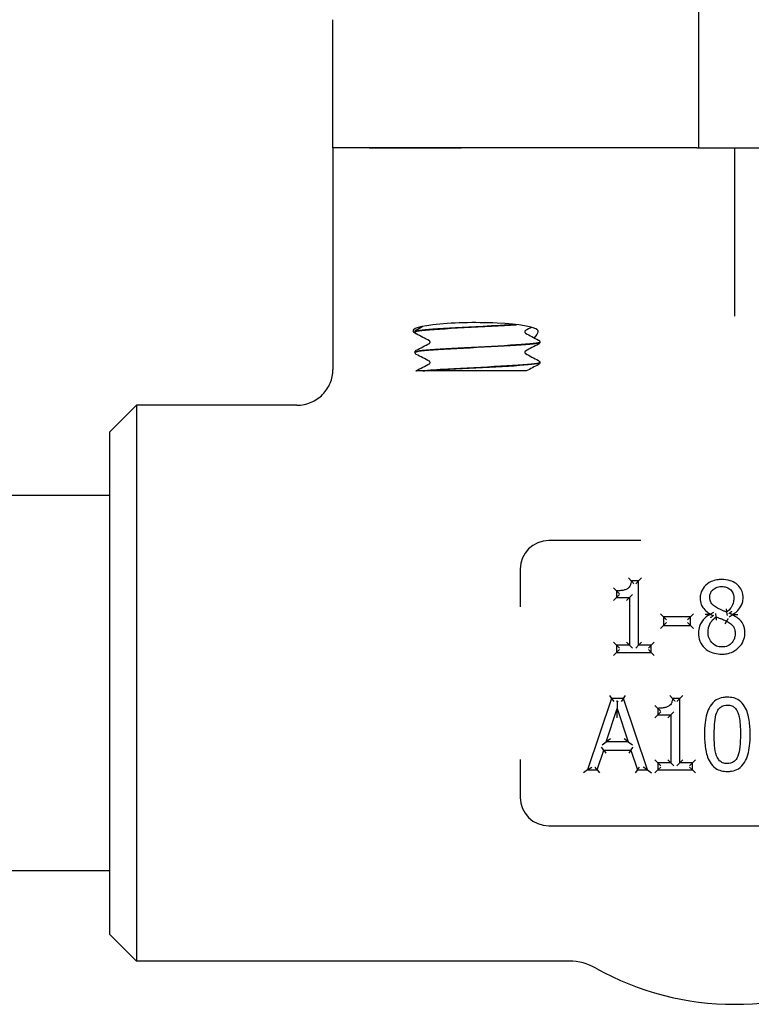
# Model space of a CAD drawing. Header units: inches. Extents: x 24 to 1128, y -94 to 748.
# Tile 450 of 573: x 746.92 to 749.48, y 259.19 to 262.64. Entities that reach past the tile are written whole.
import ezdxf

# ---------------------------------------------------------------- set-up
doc = ezdxf.new("R2010")
doc.units = ezdxf.units.IN
doc.header["$LTSCALE"] = 32
doc.header["$MEASUREMENT"] = 0
doc.layers.add('Visible (ANSI)', color=7, linetype='Continuous', lineweight=30)

msp = doc.modelspace()

# ---------------------------------------------------------------- linework, layer by layer
at = {"layer": 'Visible (ANSI)'}
for p, q in [((749.29999, 262.18862), (749.29999, 262.69202)), ((748.01874, 262.18862), (748.01874, 262.63807)), ((748.14609, 262.18862), (748.01874, 262.18862)), ((748.01874, 262.18862), (748.01874, 261.41225)), ((748.14609, 262.18862), (748.01874, 262.18862)), ((748.46832, 262.18862), (748.14609, 262.18862)), ((748.14609, 262.18862), (748.46832, 262.18862)), ((749.2932, 262.18862), (748.46832, 262.18862)), ((749.2932, 262.18862), (748.46832, 262.18862)), ((749.2932, 262.18862), (749.29999, 262.18862)), ((749.29999, 262.18862), (749.54999, 262.18862)), ((749.42499, 262.18862), (749.42499, 261.72339)), ((749.42499, 261.72339), (749.42499, 261.59917)), ((748.30624, 261.5446), (748.30624, 261.54393)), ((748.74374, 261.50885), (748.74374, 261.50818)), ((748.30624, 261.4731), (748.30624, 261.47243)), ((748.74374, 261.43735), (748.74374, 261.43668)), ((748.33378, 261.40737), (748.30932, 261.40737)), ((748.33378, 261.40737), (748.34035, 261.40737)), ((748.42035, 261.40737), (748.34035, 261.40737)), ((748.69608, 261.40737), (748.42035, 261.40737)), ((747.23749, 261.19362), (747.33124, 261.28737)), ((747.33124, 261.28737), (747.33124, 259.33987)), ((747.89263, 261.28737), (747.33124, 261.28737)), ((747.23749, 259.43362), (747.23749, 261.19362)), ((747.23749, 260.97112), (745.48749, 260.97112)), ((749.09783, 260.81362), (748.77499, 260.81362)), ((748.67499, 260.71362), (748.67499, 260.58111)), ((749.06367, 260.67196), (749.05406, 260.68238)), ((749.08961, 260.67196), (749.10002, 260.68238)), ((749.01201, 260.63712), (749.0016, 260.64753)), ((749.08961, 260.67196), (749.06367, 260.67196)), ((749.08961, 260.67196), (749.07919, 260.66155)), ((749.08961, 260.44668), (749.08961, 260.67196)), ((749.01201, 260.61422), (749.0016, 260.60381)), ((749.01201, 260.63712), (749.01201, 260.61422)), ((749.01201, 260.61422), (749.02243, 260.62464)), ((749.01201, 260.61422), (749.05739, 260.61422)), ((749.05739, 260.61422), (749.04698, 260.60381)), ((749.05739, 260.61422), (749.06781, 260.62464)), ((749.05739, 260.61422), (749.05739, 260.44668)), ((749.17692, 260.54575), (749.16651, 260.55616)), ((749.27154, 260.54575), (749.17692, 260.54575)), ((749.17692, 260.54575), (749.17692, 260.51536)), ((749.17692, 260.54575), (749.18734, 260.53533)), ((749.27154, 260.54575), (749.26112, 260.53533)), ((749.27154, 260.54575), (749.28195, 260.55616)), ((749.27154, 260.51536), (749.27154, 260.54575)), ((749.35164, 260.56166), (749.34123, 260.55567)), ((749.34123, 260.55567), (749.34123, 260.55466)), ((749.35017, 260.54909), (749.34123, 260.55466)), ((749.36128, 260.54615), (749.36012, 260.55787)), ((749.39775, 260.56276), (749.39973, 260.55117)), ((749.40699, 260.54659), (749.4174, 260.55324)), ((749.40839, 260.5598), (749.4174, 260.55426)), ((749.4174, 260.55324), (749.4174, 260.55426)), ((749.16651, 260.50494), (749.17692, 260.51536)), ((749.17692, 260.51536), (749.18734, 260.52577)), ((749.17692, 260.51536), (749.27154, 260.51536)), ((749.27154, 260.51536), (749.26112, 260.52577)), ((749.27154, 260.51536), (749.28195, 260.50494)), ((749.39289, 260.52145), (749.39795, 260.53055)), ((749.01201, 260.44668), (749.0016, 260.4571)), ((749.05739, 260.44668), (749.01201, 260.44668)), ((749.01201, 260.44668), (749.01201, 260.42115)), ((749.01201, 260.44668), (749.02243, 260.43626)), ((749.05739, 260.44668), (749.04698, 260.4571)), ((749.05739, 260.44668), (749.06781, 260.43626)), ((749.08961, 260.44668), (749.07919, 260.43626)), ((749.08961, 260.44668), (749.10002, 260.4571)), ((749.13397, 260.44668), (749.08961, 260.44668)), ((749.13397, 260.44668), (749.12356, 260.43626)), ((749.13397, 260.44668), (749.14439, 260.4571)), ((749.13397, 260.42115), (749.13397, 260.44668)), ((749.0016, 260.41074), (749.01201, 260.42115)), ((749.01201, 260.42115), (749.02243, 260.43157)), ((749.01201, 260.42115), (749.13397, 260.42115)), ((749.13397, 260.42115), (749.12356, 260.43157)), ((749.13397, 260.42115), (749.14439, 260.41074)), ((748.98762, 260.26995), (748.9951, 260.25953)), ((749.03602, 260.25953), (749.0435, 260.26995)), ((749.20822, 260.26034), (749.19861, 260.27076)), ((749.23416, 260.26034), (749.20822, 260.26034)), ((749.23416, 260.26034), (749.22374, 260.24993)), ((749.23416, 260.26034), (749.24457, 260.27076)), ((749.23416, 260.03506), (749.23416, 260.26034)), ((748.9951, 260.25953), (748.91082, 260.00953)), ((749.03602, 260.25953), (748.9951, 260.25953)), ((748.9951, 260.25953), (749.00258, 260.24912)), ((749.01151, 260.24912), (749.01473, 260.25145)), ((749.01473, 260.25145), (749.01475, 260.2255)), ((749.01473, 260.25145), (749.01795, 260.24912)), ((749.03602, 260.25953), (749.02854, 260.24912)), ((749.1203, 260.00953), (749.03602, 260.25953)), ((749.15656, 260.2255), (749.14615, 260.23591)), ((748.97626, 260.10779), (749.01475, 260.2255)), ((749.01475, 260.2255), (749.05344, 260.10779)), ((749.01477, 260.19206), (749.01475, 260.2255)), ((749.15656, 260.2026), (749.14615, 260.19219)), ((749.15656, 260.2255), (749.15656, 260.2026)), ((749.15656, 260.2026), (749.16698, 260.21302)), ((749.15656, 260.2026), (749.20194, 260.2026)), ((749.20194, 260.2026), (749.19153, 260.19219)), ((749.20194, 260.2026), (749.21236, 260.21302)), ((749.20194, 260.2026), (749.20194, 260.03506)), ((748.96714, 260.07943), (748.95957, 260.08984)), ((748.96189, 260.09737), (748.97626, 260.10779)), ((748.99062, 260.11821), (748.97626, 260.10779)), ((749.05344, 260.10779), (748.97626, 260.10779)), ((749.05344, 260.10779), (749.03905, 260.11821)), ((749.05344, 260.10779), (749.06783, 260.09737)), ((749.06256, 260.07943), (749.07013, 260.08984)), ((748.94445, 260.00953), (748.96714, 260.07943)), ((748.96714, 260.07943), (749.06256, 260.07943)), ((748.96714, 260.07943), (748.97471, 260.06901)), ((749.06256, 260.07943), (749.05499, 260.06901)), ((749.06256, 260.07943), (749.08525, 260.00953)), ((748.67499, 260.04614), (748.67499, 259.91362)), ((748.91082, 260.00953), (748.92532, 260.01995)), ((748.94445, 260.00953), (748.93688, 260.01995)), ((749.08525, 260.00953), (749.09282, 260.01995)), ((749.1203, 260.00953), (749.1058, 260.01995)), ((749.15656, 260.03506), (749.14615, 260.04548)), ((749.20194, 260.03506), (749.15656, 260.03506)), ((749.15656, 260.03506), (749.15656, 260.00953)), ((749.15656, 260.03506), (749.16698, 260.02464)), ((749.15656, 260.00953), (749.16698, 260.01995)), ((749.20194, 260.03506), (749.19153, 260.04548)), ((749.20194, 260.03506), (749.21236, 260.02464)), ((749.23416, 260.03506), (749.22374, 260.02464)), ((749.23416, 260.03506), (749.24457, 260.04548)), ((749.27852, 260.03506), (749.23416, 260.03506)), ((749.27852, 260.03506), (749.26811, 260.02464)), ((749.27852, 260.00953), (749.26811, 260.01995)), ((749.27852, 260.03506), (749.28894, 260.04548)), ((749.27852, 260.00953), (749.27852, 260.03506)), ((748.91082, 260.00953), (748.89631, 259.99912)), ((748.91082, 260.00953), (748.94445, 260.00953)), ((748.94445, 260.00953), (748.95202, 259.99912)), ((749.08525, 260.00953), (749.07768, 259.99912)), ((749.08525, 260.00953), (749.1203, 260.00953)), ((749.1203, 260.00953), (749.1348, 259.99912)), ((749.14615, 259.99912), (749.15656, 260.00953)), ((749.15656, 260.00953), (749.27852, 260.00953)), ((749.27852, 260.00953), (749.28894, 259.99912)), ((748.77499, 259.81362), (750.07499, 259.81362)), ((747.23749, 259.65612), (745.48749, 259.65612)), ((747.23749, 259.43362), (747.33124, 259.33987)), ((748.84732, 259.33987), (747.33124, 259.33987))]:
    msp.add_line(p, q, dxfattribs=at)
for centre, radius, start, end in [((748.77499, 260.71362), 0.1, 90, 180), ((748.77499, 259.91362), 0.1, 180, 270), ((748.84732, 259.15237), 0.1875, 60.65517, 90), ((749.42499, 260.17987), 0.99125, 240.65517, 299.34483)]:
    msp.add_arc(centre, radius, start, end, dxfattribs=at)
msp.add_ellipse((748.51781, 261.54792), major_axis=(0.21875, 0), ratio=0.1316525, start_param=0.1108904, end_param=3.4219418, dxfattribs=at)
for points, knots in [([(748.30624, 261.54463), (748.3063, 261.54608), (748.30684, 261.54745), (748.30809, 261.54933), (748.30876, 261.54994), (748.30992, 261.55084), (748.31044, 261.55114), (748.31094, 261.55141)], [0, 0, 0, 0, 0.020588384, 0.020588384, 0.04017257, 0.04017257, 0.058516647, 0.058516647, 0.058516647, 0.058516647]), ([(748.31094, 261.53713), (748.31016, 261.53754), (748.30932, 261.53804), (748.30792, 261.53948), (748.30742, 261.54012), (748.30659, 261.54178), (748.30628, 261.54282), (748.30624, 261.54391)], [0, 0, 0, 0, 0.028459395, 0.028459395, 0.043235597, 0.043235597, 0.058545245, 0.058545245, 0.058545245, 0.058545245]), ([(748.65846, 261.56996), (748.62533, 261.56779), (748.5851, 261.56561), (748.5435, 261.56344), (748.47939, 261.56009), (748.41336, 261.55675), (748.36842, 261.5534), (748.32905, 261.55047), (748.30654, 261.54753), (748.30629, 261.5446)], [-20.5382393, -20.5382393, -20.5382393, -20.5382393, -19.9656718, -19.9656718, -19.9656718, -19.0832549, -19.0832549, -19.0832549, -18.3101233, -18.3101233, -18.3101233, -18.3101233]), ([(748.30656, 261.54391), (748.30643, 261.5453), (748.31111, 261.5467), (748.32071, 261.5481), (748.34371, 261.55144), (748.39457, 261.55479), (748.45556, 261.55813), (748.51653, 261.56148), (748.58645, 261.56482), (748.64097, 261.56817), (748.64839, 261.56862), (748.65552, 261.56908), (748.6623, 261.56954)], [12.0246214, 12.0246214, 12.0246214, 12.0246214, 12.3927441, 12.3927441, 12.3927441, 13.2747852, 13.2747852, 13.2747852, 14.1565644, 14.1565644, 14.1565644, 14.276733, 14.276733, 14.276733, 14.276733]), ([(748.69301, 261.54876), (748.69301, 261.54876), (748.69277, 261.54867), (748.69201, 261.54787), (748.69164, 261.54742), (748.69102, 261.54609), (748.69078, 261.54518), (748.69078, 261.54427)], [0.002645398, 0.002645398, 0.002645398, 0.002645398, 0.027589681, 0.027589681, 0.042171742, 0.042171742, 0.057287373, 0.057287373, 0.057287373, 0.057287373]), ([(748.69078, 261.54427), (748.69078, 261.54288), (748.69135, 261.54159), (748.69228, 261.54031), (748.69263, 261.54003), (748.69295, 261.5398), (748.69301, 261.53977), (748.69301, 261.53977)], [0, 0, 0, 0, 0.022828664, 0.022828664, 0.041633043, 0.041633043, 0.054614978, 0.054614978, 0.054614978, 0.054614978]), ([(748.73521, 261.55111), (748.73638, 261.54972), (748.73678, 261.54765), (748.73568, 261.5394), (748.73128, 261.53137), (748.72387, 261.52359)], [0, 0, 0, 0, 0.0813335, 0.0813335, 0.26320463, 0.26320463, 0.26320463, 0.26320463]), ([(748.74341, 261.50888), (748.74345, 261.50709), (748.73563, 261.5053), (748.72007, 261.50351), (748.69129, 261.5002), (748.6366, 261.49689), (748.57466, 261.49358), (748.5128, 261.49028), (748.44487, 261.48698), (748.394, 261.48367), (748.34251, 261.48033), (748.3095, 261.47698), (748.30648, 261.47364), (748.30632, 261.47346), (748.30624, 261.47328), (748.30625, 261.4731)], [-15.1708472, -15.1708472, -15.1708472, -15.1708472, -14.6990684, -14.6990684, -14.6990684, -13.8268003, -13.8268003, -13.8268003, -12.9557305, -12.9557305, -12.9557305, -12.0740419, -12.0740419, -12.0740419, -12.026938, -12.026938, -12.026938, -12.026938]), ([(748.30661, 261.47241), (748.30653, 261.47412), (748.31367, 261.47584), (748.32803, 261.47756), (748.35645, 261.48095), (748.41254, 261.48435), (748.47622, 261.48775), (748.53939, 261.49112), (748.60875, 261.49449), (748.65979, 261.49786), (748.71052, 261.50122), (748.74217, 261.50457), (748.74368, 261.50792), (748.74372, 261.50801), (748.74373, 261.50809), (748.74373, 261.50818)], [5.7414361, 5.7414361, 5.7414361, 5.7414361, 6.1939142, 6.1939142, 6.1939142, 7.0897201, 7.0897201, 7.0897201, 7.9785276, 7.9785276, 7.9785276, 8.8619138, 8.8619138, 8.8619138, 8.8853453, 8.8853453, 8.8853453, 8.8853453]), ([(748.35919, 261.50852), (748.35919, 261.5099), (748.35862, 261.51119), (748.35769, 261.51248), (748.35734, 261.51275), (748.35702, 261.51298), (748.35696, 261.51301), (748.35696, 261.51301)], [0, 0, 0, 0, 0.022828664, 0.022828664, 0.041633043, 0.041633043, 0.054614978, 0.054614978, 0.054614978, 0.054614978]), ([(748.35696, 261.50402), (748.35696, 261.50402), (748.3572, 261.50412), (748.35796, 261.50491), (748.35833, 261.50537), (748.35895, 261.5067), (748.35919, 261.5076), (748.35919, 261.50852)], [0.002645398, 0.002645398, 0.002645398, 0.002645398, 0.027589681, 0.027589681, 0.042171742, 0.042171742, 0.057287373, 0.057287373, 0.057287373, 0.057287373]), ([(748.73903, 261.51566), (748.73981, 261.51525), (748.74065, 261.51475), (748.74205, 261.5133), (748.74255, 261.51267), (748.74338, 261.51101), (748.74369, 261.50996), (748.74373, 261.50888)], [0, 0, 0, 0, 0.028459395, 0.028459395, 0.043235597, 0.043235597, 0.058545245, 0.058545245, 0.058545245, 0.058545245]), ([(748.74373, 261.50816), (748.74367, 261.5067), (748.74313, 261.50533), (748.74188, 261.50346), (748.74121, 261.50284), (748.74005, 261.50195), (748.73953, 261.50164), (748.73903, 261.50138)], [0, 0, 0, 0, 0.020588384, 0.020588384, 0.04017257, 0.04017257, 0.058516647, 0.058516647, 0.058516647, 0.058516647]), ([(748.30624, 261.47313), (748.3063, 261.47458), (748.30684, 261.47595), (748.30809, 261.47783), (748.30876, 261.47844), (748.30992, 261.47934), (748.31044, 261.47964), (748.31094, 261.47991)], [0, 0, 0, 0, 0.020588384, 0.020588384, 0.04017257, 0.04017257, 0.058516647, 0.058516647, 0.058516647, 0.058516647]), ([(748.31094, 261.46563), (748.31016, 261.46604), (748.30932, 261.46654), (748.30792, 261.46798), (748.30742, 261.46862), (748.30659, 261.47028), (748.30628, 261.47132), (748.30624, 261.47241)], [0, 0, 0, 0, 0.028459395, 0.028459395, 0.043235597, 0.043235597, 0.058545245, 0.058545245, 0.058545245, 0.058545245]), ([(748.69301, 261.47726), (748.69301, 261.47726), (748.69277, 261.47717), (748.69201, 261.47637), (748.69164, 261.47592), (748.69102, 261.47459), (748.69078, 261.47368), (748.69078, 261.47277)], [0.002645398, 0.002645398, 0.002645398, 0.002645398, 0.027589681, 0.027589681, 0.042171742, 0.042171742, 0.057287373, 0.057287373, 0.057287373, 0.057287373]), ([(748.69078, 261.47277), (748.69078, 261.47138), (748.69135, 261.47009), (748.69228, 261.46881), (748.69263, 261.46853), (748.69295, 261.4683), (748.69301, 261.46827), (748.69301, 261.46827)], [0, 0, 0, 0, 0.022828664, 0.022828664, 0.041633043, 0.041633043, 0.054614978, 0.054614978, 0.054614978, 0.054614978]), ([(748.74345, 261.43738), (748.74358, 261.43617), (748.74012, 261.43497), (748.73292, 261.43376), (748.71314, 261.43045), (748.66554, 261.42713), (748.60643, 261.42382), (748.54703, 261.42049), (748.47713, 261.41716), (748.42085, 261.41383), (748.38447, 261.41168), (748.35388, 261.40953), (748.33378, 261.40737)], [-8.8876619, -8.8876619, -8.8876619, -8.8876619, -8.569564, -8.569564, -8.569564, -7.6960367, -7.6960367, -7.6960367, -6.8183862, -6.8183862, -6.8183862, -6.2510262, -6.2510262, -6.2510262, -6.2510262]), ([(748.34035, 261.40737), (748.37441, 261.41068), (748.43287, 261.41398), (748.49582, 261.41729), (748.55876, 261.42059), (748.62502, 261.42389), (748.67204, 261.4272), (748.71704, 261.43036), (748.74361, 261.43352), (748.74373, 261.43668)], [0.0265881, 0.0265881, 0.0265881, 0.0265881, 0.8976269, 0.8976269, 0.8976269, 1.7685955, 1.7685955, 1.7685955, 2.60216, 2.60216, 2.60216, 2.60216]), ([(748.35919, 261.43702), (748.35919, 261.4384), (748.35862, 261.43969), (748.35769, 261.44098), (748.35734, 261.44125), (748.35702, 261.44148), (748.35696, 261.44151), (748.35696, 261.44151)], [0, 0, 0, 0, 0.022828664, 0.022828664, 0.041633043, 0.041633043, 0.054614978, 0.054614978, 0.054614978, 0.054614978]), ([(748.35696, 261.43252), (748.35696, 261.43252), (748.3572, 261.43262), (748.35796, 261.43341), (748.35833, 261.43387), (748.35895, 261.4352), (748.35919, 261.4361), (748.35919, 261.43702)], [0.002645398, 0.002645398, 0.002645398, 0.002645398, 0.027589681, 0.027589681, 0.042171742, 0.042171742, 0.057287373, 0.057287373, 0.057287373, 0.057287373]), ([(748.73903, 261.44416), (748.73981, 261.44375), (748.74065, 261.44325), (748.74205, 261.4418), (748.74255, 261.44117), (748.74338, 261.43951), (748.74369, 261.43846), (748.74373, 261.43738)], [0, 0, 0, 0, 0.028459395, 0.028459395, 0.043235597, 0.043235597, 0.058545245, 0.058545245, 0.058545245, 0.058545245]), ([(748.74373, 261.43666), (748.74367, 261.4352), (748.74313, 261.43383), (748.74188, 261.43196), (748.74121, 261.43134), (748.74005, 261.43045), (748.73953, 261.43014), (748.73903, 261.42988)], [0, 0, 0, 0, 0.020588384, 0.020588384, 0.04017257, 0.04017257, 0.058516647, 0.058516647, 0.058516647, 0.058516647]), ([(747.89263, 261.28737), (747.89274, 261.28737), (747.89284, 261.28737), (747.9015, 261.2874), (747.91002, 261.28828), (747.92676, 261.29173), (747.93492, 261.29429), (747.9578, 261.3041), (747.97145, 261.31339), (747.99429, 261.33658), (748.00331, 261.35021), (748.01558, 261.38013), (748.01874, 261.39611), (748.01874, 261.41225)], [-0.00080906, -0.00080906, -0.00080906, -0.00080906, 0, 0, 0.06513682, 0.06513682, 0.13017613, 0.13017613, 0.25481643, 0.25481643, 0.37825086, 0.37825086, 0.50129539, 0.50129539, 0.50129539, 0.50129539]), ([(749.38033, 260.67682), (749.37481, 260.67682), (749.36913, 260.67642), (749.35677, 260.67431), (749.35011, 260.67236), (749.33444, 260.66515), (749.32605, 260.65889), (749.31358, 260.6442), (749.3092, 260.63603), (749.30556, 260.62195), (749.30496, 260.61635), (749.30496, 260.61098)], [-0.24108925, -0.24108925, -0.24108925, -0.24108925, -0.20285247, -0.20285247, -0.15755053, -0.15755053, -0.09071955, -0.09071955, -0.03520387, -0.03520387, 0, 0, 0, 0]), ([(749.45549, 260.61321), (749.45549, 260.61712), (749.45518, 260.62116), (749.45331, 260.63166), (749.45105, 260.63806), (749.4433, 260.65132), (749.43743, 260.65743), (749.42447, 260.66694), (749.41748, 260.67031), (749.40037, 260.67574), (749.39019, 260.67682), (749.38033, 260.67682)], [-0.2382608, -0.2382608, -0.2382608, -0.2382608, -0.21252746, -0.21252746, -0.17135413, -0.17135413, -0.11832726, -0.11832726, -0.06910487, -0.06910487, 0, 0, 0, 0]), ([(749.06367, 260.67196), (749.06343, 260.66897), (749.06301, 260.66604), (749.06149, 260.65956), (749.06019, 260.65612), (749.05711, 260.65088), (749.05552, 260.6489), (749.0525, 260.64615), (749.05124, 260.64522), (749.0499, 260.64441), (749.04711, 260.64273), (749.04381, 260.64138), (749.03632, 260.6392), (749.03205, 260.63843), (749.02255, 260.63734), (749.0173, 260.63712), (749.01201, 260.63712)], [-0.21914518, -0.21914518, -0.21914518, -0.21914518, -0.19291175, -0.19291175, -0.15742494, -0.15742494, -0.13012741, -0.13012741, -0.11306644, -0.11306644, -0.11306644, -0.07974952, -0.07974952, -0.04257171, -0.04257171, 0, 0, 0, 0]), ([(749.07265, 260.66155), (749.07263, 260.66157), (749.07261, 260.6616), (749.07175, 260.66267), (749.0709, 260.66371), (749.06924, 260.66568), (749.06843, 260.66663), (749.0668, 260.66851), (749.06597, 260.66943), (749.06478, 260.67076), (749.06435, 260.67123), (749.06381, 260.67182), (749.06367, 260.67196), (749.06367, 260.67196)], [-0.000246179, -0.000246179, -0.000246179, -0.000246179, 0, 0, 0.010218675, 0.010218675, 0.020229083, 0.020229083, 0.031714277, 0.031714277, 0.040524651, 0.040524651, 0.048289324, 0.048289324, 0.048289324, 0.048289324]), ([(749.33859, 260.61483), (749.33859, 260.61748), (749.3388, 260.6201), (749.33996, 260.62661), (749.34127, 260.6303), (749.34572, 260.63801), (749.34933, 260.64175), (749.35824, 260.64784), (749.36343, 260.64994), (749.37259, 260.65178), (749.37632, 260.65211), (749.38013, 260.65211)], [-0.20028425, -0.20028425, -0.20028425, -0.20028425, -0.17595568, -0.17595568, -0.13702996, -0.13702996, -0.08642653, -0.08642653, -0.03353843, -0.03353843, 0, 0, 0, 0]), ([(749.38013, 260.65211), (749.3835, 260.65211), (749.38685, 260.65187), (749.39426, 260.65063), (749.39819, 260.64944), (749.40687, 260.64524), (749.41124, 260.64161), (749.41805, 260.63287), (749.42034, 260.62803), (749.42231, 260.61959), (749.42267, 260.61624), (749.42267, 260.6128)], [-0.2062605, -0.2062605, -0.2062605, -0.2062605, -0.17676842, -0.17676842, -0.13805989, -0.13805989, -0.0834994, -0.0834994, -0.03156312, -0.03156312, 0, 0, 0, 0]), ([(749.02243, 260.62701), (749.0224, 260.62704), (749.02238, 260.62706), (749.02126, 260.62811), (749.02017, 260.62915), (749.0181, 260.63113), (749.01711, 260.63209), (749.01526, 260.6339), (749.01438, 260.63476), (749.01314, 260.636), (749.0127, 260.63643), (749.01215, 260.63698), (749.01201, 260.63712), (749.01201, 260.63712)], [-0.049771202, -0.049771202, -0.049771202, -0.049771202, -0.049510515, -0.049510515, -0.038176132, -0.038176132, -0.027254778, -0.027254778, -0.015917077, -0.015917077, -0.007424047, -0.007424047, 0, 0, 0, 0]), ([(749.30496, 260.61098), (749.30496, 260.60734), (749.30521, 260.60356), (749.30696, 260.59274), (749.30947, 260.58549), (749.31388, 260.57917), (749.31827, 260.57288), (749.32355, 260.56799), (749.333, 260.56075), (749.3371, 260.55808), (749.34123, 260.55567)], [-0.14919736, -0.14919736, -0.14919736, -0.14919736, -0.12498855, -0.12498855, -0.08048513, -0.08048513, -0.08048513, -0.03367511, -0.03367511, 0, 0, 0, 0]), ([(749.3625, 260.57836), (749.36128, 260.57907), (749.36007, 260.5798), (749.35395, 260.58378), (749.34959, 260.58747), (749.34295, 260.59572), (749.34084, 260.60003), (749.33894, 260.60812), (749.33859, 260.61145), (749.33859, 260.61483)], [-0.14393342, -0.14393342, -0.14393342, -0.14393342, -0.13185082, -0.13185082, -0.08070178, -0.08070178, -0.03103914, -0.03103914, 0, 0, 0, 0]), ([(749.42267, 260.6128), (749.42267, 260.60806), (749.42229, 260.60332), (749.42008, 260.59148), (749.41772, 260.58487), (749.41092, 260.57481), (749.40726, 260.57085), (749.40144, 260.56568), (749.39963, 260.5642), (749.39775, 260.56276)], [-0.17159567, -0.17159567, -0.17159567, -0.17159567, -0.13119161, -0.13119161, -0.06654511, -0.06654511, -0.01972886, -0.01972886, 0, 0, 0, 0]), ([(749.4174, 260.55426), (749.42009, 260.55562), (749.42276, 260.55715), (749.43098, 260.5626), (749.43618, 260.56722), (749.44621, 260.57966), (749.45031, 260.58747), (749.45458, 260.60162), (749.45549, 260.60745), (749.45549, 260.61321)], [-0.15744253, -0.15744253, -0.15744253, -0.15744253, -0.13731944, -0.13731944, -0.09338685, -0.09338685, -0.03591802, -0.03591802, 0, 0, 0, 0]), ([(749.39775, 260.56276), (749.39451, 260.56382), (749.39126, 260.56503), (749.38477, 260.56765), (749.38153, 260.56907), (749.3783, 260.57056), (749.37556, 260.57183), (749.37283, 260.57311), (749.3675, 260.57572), (749.36485, 260.57705), (749.3625, 260.57836)], [-0.10316194, -0.10316194, -0.10316194, -0.10316194, -0.07498611, -0.07498611, -0.04681028, -0.04681028, -0.04681028, -0.02340514, -0.02340514, 0, 0, 0, 0]), ([(749.3957, 260.57452), (749.39571, 260.57449), (749.39571, 260.57446), (749.39589, 260.57348), (749.39606, 260.57252), (749.39639, 260.57067), (749.39654, 260.56978), (749.39691, 260.56765), (749.39712, 260.56647), (749.39743, 260.56462), (749.39755, 260.56392), (749.39771, 260.563), (749.39775, 260.56276), (749.39775, 260.56276)], [-0.044688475, -0.044688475, -0.044688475, -0.044688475, -0.044465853, -0.044465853, -0.037097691, -0.037097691, -0.029877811, -0.029877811, -0.018940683, -0.018940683, -0.009212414, -0.009212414, 0, 0, 0, 0]), ([(749.34123, 260.55466), (749.33448, 260.55135), (749.32783, 260.54714), (749.31336, 260.53418), (749.30655, 260.52416), (749.30011, 260.50572), (749.29889, 260.49781), (749.29889, 260.49024)], [-0.17644554, -0.17644554, -0.17644554, -0.17644554, -0.12506903, -0.12506903, -0.04977316, -0.04977316, 0, 0, 0, 0]), ([(749.32253, 260.55565), (749.32257, 260.55565), (749.32261, 260.55565), (749.3259, 260.55559), (749.32925, 260.55551), (749.33464, 260.55537), (749.33673, 260.55531), (749.33909, 260.55523), (749.33979, 260.55521), (749.34038, 260.55519)], [-0.000323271, -0.000323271, -0.000323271, -0.000323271, 0, 0, 0.024747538, 0.024747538, 0.043496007, 0.043496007, 0.051596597, 0.051596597, 0.051596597, 0.051596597]), ([(749.33272, 260.49267), (749.33272, 260.49812), (749.33329, 260.50356), (749.33647, 260.51705), (749.34015, 260.52474), (749.34972, 260.53718), (749.35514, 260.54208), (749.36128, 260.54615)], [-0.18604928, -0.18604928, -0.18604928, -0.18604928, -0.13907807, -0.13907807, -0.06392413, -0.06392413, 0, 0, 0, 0]), ([(749.34123, 260.55567), (749.34123, 260.55567), (749.34103, 260.55556), (749.34056, 260.55529), (749.34047, 260.55524), (749.34038, 260.55519)], [0, 0, 0, 0, 0.009031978, 0.009031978, 0.01088713, 0.01088713, 0.01088713, 0.01088713]), ([(749.34038, 260.55519), (749.34055, 260.55508), (749.34069, 260.55499), (749.34108, 260.55475), (749.34123, 260.55466), (749.34123, 260.55466)], [0.004463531, 0.004463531, 0.004463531, 0.004463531, 0.007781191, 0.007781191, 0.015368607, 0.015368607, 0.015368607, 0.015368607]), ([(749.35017, 260.54909), (749.34528, 260.54597), (749.34243, 260.54377), (749.34165, 260.54316), (749.34158, 260.5431), (749.3415, 260.54304)], [-0.0067344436, -0.0067344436, -0.0067344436, -0.0067344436, 0, 0, 0.0007386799, 0.0007386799, 0.0007386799, 0.0007386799]), ([(749.35164, 260.5521), (749.35162, 260.55205), (749.35159, 260.552), (749.35109, 260.551), (749.35063, 260.55004), (749.35017, 260.54909)], [-0.0004266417, -0.0004266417, -0.0004266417, -0.0004266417, 0, 0, 0.0080980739, 0.0080980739, 0.0080980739, 0.0080980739]), ([(749.36271, 260.53433), (749.36271, 260.53436), (749.3627, 260.53439), (749.36256, 260.53537), (749.36243, 260.53633), (749.36218, 260.53818), (749.36207, 260.53908), (749.36181, 260.54123), (749.36168, 260.54241), (749.36147, 260.54428), (749.3614, 260.54499), (749.36131, 260.54592), (749.36128, 260.54615), (749.36128, 260.54615)], [-0.044621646, -0.044621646, -0.044621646, -0.044621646, -0.044400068, -0.044400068, -0.03707356, -0.03707356, -0.02988243, -0.02988243, -0.01893434, -0.01893434, -0.009203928, -0.009203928, 0, 0, 0, 0]), ([(749.36128, 260.54615), (749.36485, 260.5447), (749.36842, 260.54326), (749.37558, 260.54038), (749.37916, 260.53896), (749.38276, 260.53754), (749.38546, 260.53648), (749.38812, 260.53537), (749.39325, 260.53305), (749.39572, 260.53183), (749.39795, 260.53055)], [-0.1047588, -0.1047588, -0.1047588, -0.1047588, -0.0755253, -0.0755253, -0.0462918, -0.0462918, -0.0462918, -0.0231459, -0.0231459, 0, 0, 0, 0]), ([(749.39795, 260.53055), (749.39795, 260.53055), (749.39808, 260.53078), (749.39858, 260.53168), (749.39895, 260.53234), (749.39988, 260.53401), (749.40043, 260.535), (749.40135, 260.53665), (749.40167, 260.53724), (749.40217, 260.53814), (749.40234, 260.53844), (749.4026, 260.5389), (749.40268, 260.53906), (749.40284, 260.53934), (749.40291, 260.53947), (749.40299, 260.53961), (749.403, 260.53964), (749.40301, 260.53966)], [-0.04147151, -0.04147151, -0.04147151, -0.04147151, -0.031136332, -0.031136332, -0.020800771, -0.020800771, -0.010464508, -0.010464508, -0.005125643, -0.005125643, -0.002449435, -0.002449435, -0.001094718, -0.001094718, 0, 0, 0.000192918, 0.000192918, 0.000192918, 0.000192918]), ([(749.40699, 260.55679), (749.40701, 260.55684), (749.40704, 260.55689), (749.40751, 260.55789), (749.40795, 260.55885), (749.40839, 260.5598)], [-0.0004459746, -0.0004459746, -0.0004459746, -0.0004459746, 0, 0, 0.0079917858, 0.0079917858, 0.0079917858, 0.0079917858]), ([(749.40839, 260.5598), (749.4131, 260.56297), (749.41556, 260.56492), (749.41614, 260.56538), (749.41621, 260.56543), (749.41628, 260.56549)], [-0.0049383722, -0.0049383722, -0.0049383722, -0.0049383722, 0, 0, 0.000690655, 0.000690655, 0.000690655, 0.000690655]), ([(749.4174, 260.55426), (749.4174, 260.55426), (749.4176, 260.55414), (749.41804, 260.55386), (749.41813, 260.55381), (749.41821, 260.55376)], [-0.044899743, -0.044899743, -0.044899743, -0.044899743, -0.035977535, -0.035977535, -0.03420007, -0.03420007, -0.03420007, -0.03420007]), ([(749.4174, 260.55324), (749.4174, 260.55324), (749.41754, 260.55333), (749.41792, 260.55357), (749.41806, 260.55366), (749.41821, 260.55376)], [0, 0, 0, 0, 0.007479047, 0.007479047, 0.010647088, 0.010647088, 0.010647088, 0.010647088]), ([(749.46177, 260.49084), (749.46177, 260.49498), (749.4615, 260.49926), (749.46014, 260.50786), (749.45904, 260.51218), (749.45469, 260.52318), (749.45015, 260.52959), (749.44179, 260.53803), (749.43801, 260.54111), (749.42869, 260.54756), (749.42308, 260.55062), (749.4174, 260.55324)], [-0.17675386, -0.17675386, -0.17675386, -0.17675386, -0.14867142, -0.14867142, -0.12078849, -0.12078849, -0.0760162, -0.0760162, -0.04400779, -0.04400779, 0, 0, 0, 0]), ([(749.41821, 260.55376), (749.41884, 260.55377), (749.41957, 260.55379), (749.42211, 260.55384), (749.4244, 260.55391), (749.43006, 260.55411), (749.4335, 260.55426), (749.43685, 260.55443), (749.4369, 260.55444), (749.43694, 260.55444)], [0.002128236, 0.002128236, 0.002128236, 0.002128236, 0.008988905, 0.008988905, 0.025521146, 0.025521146, 0.046099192, 0.046099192, 0.046368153, 0.046368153, 0.046368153, 0.046368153]), ([(749.39795, 260.53055), (749.40047, 260.52919), (749.40291, 260.52778), (749.41043, 260.52302), (749.41516, 260.51939), (749.42259, 260.51102), (749.4249, 260.50593), (749.42698, 260.49596), (749.42733, 260.49181), (749.42733, 260.4876)], [-0.16889715, -0.16889715, -0.16889715, -0.16889715, -0.14560596, -0.14560596, -0.0945362, -0.0945362, -0.03636008, -0.03636008, 0, 0, 0, 0]), ([(749.29889, 260.49024), (749.29889, 260.48043), (749.30066, 260.47018), (749.30436, 260.46086), (749.30787, 260.452), (749.31344, 260.44361), (749.32036, 260.43695)], [-0.12818083, -0.12818083, -0.12818083, -0.12818083, -0.06222407, -0.06222407, -0.06222407, 0, 0, 0, 0]), ([(749.38073, 260.4404), (749.37431, 260.4404), (749.36801, 260.44153), (749.35379, 260.44741), (749.34621, 260.45404), (749.33531, 260.47098), (749.33272, 260.48156), (749.33272, 260.49267)], [-0.24211946, -0.24211946, -0.24211946, -0.24211946, -0.18433658, -0.18433658, -0.09638448, -0.09638448, 0, 0, 0, 0]), ([(749.38033, 260.41548), (749.38602, 260.41548), (749.39186, 260.41592), (749.40516, 260.41827), (749.41256, 260.42059), (749.42935, 260.42886), (749.43802, 260.4357), (749.45105, 260.45113), (749.45575, 260.45944), (749.46079, 260.47569), (749.46177, 260.48344), (749.46177, 260.49084)], [-0.27146787, -0.27146787, -0.27146787, -0.27146787, -0.23213286, -0.23213286, -0.18138429, -0.18138429, -0.10931742, -0.10931742, -0.04973135, -0.04973135, 0, 0, 0, 0]), ([(749.42733, 260.4876), (749.42733, 260.48395), (749.42706, 260.48033), (749.42567, 260.4722), (749.42432, 260.46784), (749.41956, 260.45823), (749.4155, 260.45334), (749.40508, 260.44535), (749.39865, 260.44264), (749.38814, 260.4407), (749.38446, 260.4404), (749.38073, 260.4404)], [-0.23080417, -0.23080417, -0.23080417, -0.23080417, -0.19912439, -0.19912439, -0.15681606, -0.15681606, -0.09762557, -0.09762557, -0.03265509, -0.03265509, 0, 0, 0, 0]), ([(749.32036, 260.43695), (749.32409, 260.43337), (749.32827, 260.43019), (749.33976, 260.42329), (749.34726, 260.42036), (749.36342, 260.41632), (749.37203, 260.41548), (749.38033, 260.41548)], [-0.14467036, -0.14467036, -0.14467036, -0.14467036, -0.11132771, -0.11132771, -0.05797947, -0.05797947, 0, 0, 0, 0]), ([(749.20822, 260.26034), (749.20799, 260.25735), (749.20756, 260.25442), (749.20604, 260.24794), (749.20474, 260.2445), (749.20166, 260.23926), (749.20007, 260.23728), (749.19705, 260.23453), (749.19579, 260.2336), (749.19445, 260.23279), (749.19166, 260.23112), (749.18836, 260.22977), (749.18087, 260.22758), (749.1766, 260.22681), (749.1671, 260.22572), (749.16185, 260.2255), (749.15656, 260.2255)], [-0.21914518, -0.21914518, -0.21914518, -0.21914518, -0.19291175, -0.19291175, -0.15742494, -0.15742494, -0.13012741, -0.13012741, -0.11306644, -0.11306644, -0.11306644, -0.07974952, -0.07974952, -0.04257171, -0.04257171, 0, 0, 0, 0]), ([(749.2172, 260.24993), (749.21718, 260.24995), (749.21716, 260.24998), (749.2163, 260.25105), (749.21545, 260.25209), (749.21379, 260.25407), (749.21298, 260.25501), (749.21135, 260.25689), (749.21053, 260.25781), (749.20933, 260.25914), (749.2089, 260.25961), (749.20836, 260.2602), (749.20822, 260.26034), (749.20822, 260.26034)], [-0.000246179, -0.000246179, -0.000246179, -0.000246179, 0, 0, 0.010218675, 0.010218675, 0.020229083, 0.020229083, 0.031714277, 0.031714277, 0.040524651, 0.040524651, 0.048289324, 0.048289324, 0.048289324, 0.048289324]), ([(749.40028, 260.2646), (749.39536, 260.2646), (749.39028, 260.26426), (749.37706, 260.26207), (749.36889, 260.25941), (749.35243, 260.24957), (749.34511, 260.24178), (749.33981, 260.2333), (749.33434, 260.22454), (749.33091, 260.21539), (749.32542, 260.19599), (749.32365, 260.18576), (749.32082, 260.16178), (749.32026, 260.14799), (749.32026, 260.13433)], [-0.39762782, -0.39762782, -0.39762782, -0.39762782, -0.36373585, -0.36373585, -0.30950871, -0.30950871, -0.24393732, -0.24393732, -0.24393732, -0.1766061, -0.1766061, -0.10179305, -0.10179305, 0, 0, 0, 0]), ([(749.4801, 260.13453), (749.4801, 260.15068), (749.47928, 260.1672), (749.47409, 260.2), (749.47002, 260.21667), (749.46076, 260.23218), (749.45597, 260.2402), (749.44947, 260.24772), (749.42887, 260.2617), (749.41395, 260.2646), (749.40028, 260.2646)], [-0.3955508, -0.3955508, -0.3955508, -0.3955508, -0.2754195, -0.2754195, -0.15529321, -0.15529321, -0.15529321, -0.09373364, -0.09373364, 0, 0, 0, 0]), ([(749.36301, 260.21051), (749.36371, 260.21226), (749.36447, 260.21395), (749.36794, 260.22075), (749.37128, 260.22526), (749.37941, 260.23219), (749.38413, 260.23447), (749.39294, 260.23649), (749.39658, 260.23684), (749.40028, 260.23684)], [-0.15519829, -0.15519829, -0.15519829, -0.15519829, -0.13862551, -0.13862551, -0.08628485, -0.08628485, -0.03318648, -0.03318648, 0, 0, 0, 0]), ([(749.40028, 260.23684), (749.40311, 260.23684), (749.40589, 260.23664), (749.41131, 260.23573), (749.41392, 260.23502), (749.42014, 260.23249), (749.42353, 260.23023), (749.42979, 260.22411), (749.43254, 260.22019), (749.43556, 260.21422), (749.43629, 260.21259), (749.43695, 260.21091)], [-0.15345791, -0.15345791, -0.15345791, -0.15345791, -0.12815919, -0.12815919, -0.10190337, -0.10190337, -0.06065975, -0.06065975, -0.01592257, -0.01592257, 0, 0, 0, 0]), ([(749.16698, 260.21539), (749.16695, 260.21542), (749.16693, 260.21544), (749.16581, 260.21649), (749.16472, 260.21753), (749.16265, 260.21951), (749.16166, 260.22047), (749.15981, 260.22228), (749.15893, 260.22314), (749.15769, 260.22438), (749.15725, 260.22481), (749.1567, 260.22536), (749.15656, 260.2255), (749.15656, 260.2255)], [-0.049771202, -0.049771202, -0.049771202, -0.049771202, -0.049510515, -0.049510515, -0.038176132, -0.038176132, -0.027254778, -0.027254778, -0.015917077, -0.015917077, -0.007424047, -0.007424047, 0, 0, 0, 0]), ([(749.35429, 260.13433), (749.35429, 260.14909), (749.35476, 260.16382), (749.35612, 260.17829), (749.35718, 260.18961), (749.35917, 260.20085), (749.36301, 260.21051)], [-0.20539702, -0.20539702, -0.20539702, -0.20539702, -0.0911634, -0.0911634, -0.0911634, 0, 0, 0, 0]), ([(749.43695, 260.21091), (749.43885, 260.20612), (749.44032, 260.20096), (749.44331, 260.18708), (749.44429, 260.17812), (749.44578, 260.15763), (749.44607, 260.14609), (749.44607, 260.13453)], [-0.20607527, -0.20607527, -0.20607527, -0.20607527, -0.16123509, -0.16123509, -0.08949082, -0.08949082, 0, 0, 0, 0]), ([(749.32026, 260.13433), (749.32026, 260.11814), (749.32107, 260.10159), (749.32622, 260.06871), (749.33022, 260.05196), (749.33961, 260.03638), (749.34429, 260.02861), (749.3506, 260.02133), (749.37112, 260.00721), (749.38636, 260.00427), (749.40028, 260.00427)], [-0.39636224, -0.39636224, -0.39636224, -0.39636224, -0.27588328, -0.27588328, -0.15540931, -0.15540931, -0.15540931, -0.09572801, -0.09572801, 0, 0, 0, 0]), ([(749.3628, 260.05897), (749.35853, 260.07013), (749.35648, 260.0823), (749.35455, 260.10801), (749.35429, 260.12117), (749.35429, 260.13433)], [-0.2030371, -0.2030371, -0.2030371, -0.2030371, -0.10151855, -0.10151855, 0, 0, 0, 0]), ([(749.40028, 260.00427), (749.40516, 260.00427), (749.41019, 260.0046), (749.42327, 260.00678), (749.43136, 260.00943), (749.44785, 260.01927), (749.45523, 260.02718), (749.46055, 260.03577), (749.46594, 260.04445), (749.46937, 260.05353), (749.47493, 260.07301), (749.47672, 260.0834), (749.47954, 260.10738), (749.4801, 260.12102), (749.4801, 260.13453)], [-0.3969343, -0.3969343, -0.3969343, -0.3969343, -0.36344063, -0.36344063, -0.30985076, -0.30985076, -0.24348635, -0.24348635, -0.24348635, -0.17661505, -0.17661505, -0.10067261, -0.10067261, 0, 0, 0, 0]), ([(749.44607, 260.13453), (749.44607, 260.11947), (749.4456, 260.10442), (749.44404, 260.08976), (749.44287, 260.07873), (749.44086, 260.06778), (749.43716, 260.05836)], [-0.20539024, -0.20539024, -0.20539024, -0.20539024, -0.08874744, -0.08874744, -0.08874744, 0, 0, 0, 0]), ([(749.40028, 260.03202), (749.39741, 260.03202), (749.39457, 260.03223), (749.38896, 260.03316), (749.38623, 260.03392), (749.37977, 260.03659), (749.3763, 260.03898), (749.36993, 260.04537), (749.36715, 260.04942), (749.36418, 260.05553), (749.36346, 260.05722), (749.3628, 260.05897)], [-0.1574704, -0.1574704, -0.1574704, -0.1574704, -0.13181294, -0.13181294, -0.10432668, -0.10432668, -0.0618117, -0.0618117, -0.01648612, -0.01648612, 0, 0, 0, 0]), ([(749.43716, 260.05836), (749.4365, 260.05666), (749.43579, 260.05501), (749.43241, 260.04815), (749.42905, 260.04356), (749.42091, 260.03666), (749.41621, 260.03438), (749.40752, 260.03238), (749.40393, 260.03202), (749.40028, 260.03202)], [-0.15478626, -0.15478626, -0.15478626, -0.15478626, -0.13870733, -0.13870733, -0.08539549, -0.08539549, -0.03284442, -0.03284442, 0, 0, 0, 0])]:
    msp.add_open_spline(points, degree=3, knots=knots, dxfattribs=at)
for points in [[(748.31094, 261.55141), (748.31869, 261.55546), (748.32643, 261.55951), (748.33417, 261.56357)], [(748.35697, 261.51301), (748.34163, 261.52106), (748.32629, 261.5291), (748.31094, 261.53713)], [(748.71511, 261.56036), (748.70774, 261.55649), (748.70037, 261.55263), (748.693, 261.54876)], [(748.693, 261.53978), (748.70834, 261.53173), (748.72368, 261.52369), (748.73903, 261.51566)], [(748.31094, 261.47991), (748.32629, 261.48794), (748.34163, 261.49598), (748.35697, 261.50403)], [(748.73903, 261.50138), (748.72368, 261.49335), (748.70834, 261.48531), (748.693, 261.47726)], [(748.693, 261.46828), (748.70834, 261.46023), (748.72368, 261.45219), (748.73903, 261.44416)], [(748.35697, 261.44151), (748.34163, 261.44956), (748.32629, 261.4576), (748.31094, 261.46563)], [(748.30932, 261.40737), (748.30989, 261.40782), (748.31043, 261.40814), (748.31094, 261.40841)], [(748.31094, 261.40841), (748.32629, 261.41644), (748.34163, 261.42448), (748.35697, 261.43253)], [(748.73903, 261.42988), (748.72471, 261.42238), (748.71039, 261.41488), (748.69608, 261.40737)]]:
    msp.add_open_spline(points, degree=3, dxfattribs=at)

doc.saveas('drawing.dxf')
